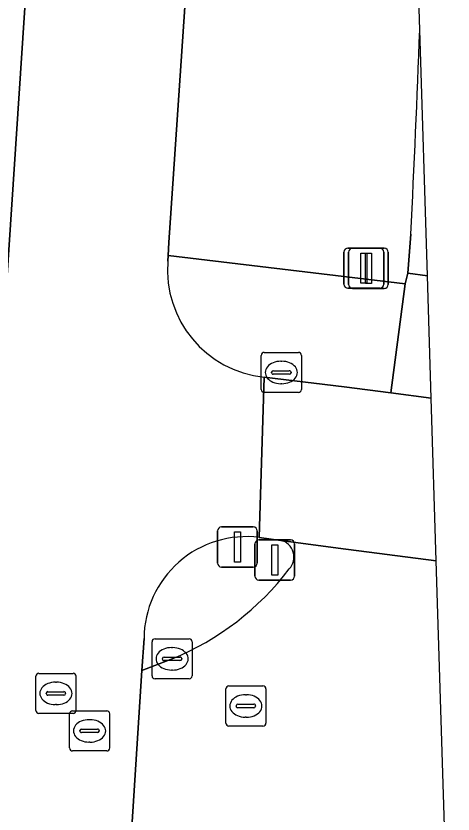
# Model space of a CAD drawing. Extents: x 161087 to 161926, y 382572 to 383873.
# Drawn here: x 161866.3 to 161877.19, y 382840.09 to 382859.99 of the extents above; entities that cross this region are included whole.
import ezdxf

# ---------------------------------------------------------------- set-up
doc = ezdxf.new("R2010")
doc.units = 0
for name, color, linetype in [('IMGEO_Berm_groen', 7, 'Continuous'), ('IMGEO_Drukknoppaal', 7, 'Continuous'), ('IMGEO_Fietspad_gesloten', 7, 'Continuous'), ('IMGEO_Kolk', 7, 'Continuous'), ('IMGEO_Lichtmast', 7, 'Continuous'), ('IMGEO_Rijbaan_lokaal_gesloten', 7, 'Continuous'), ('IMGEO_Rijbaan_lokaal_open', 7, 'Continuous'), ('IMGEO_Rioolput', 7, 'Continuous'), ('IMGEO_Verkeerseiland_gesloten', 7, 'Continuous'), ('IMGEO_Verkeerseiland_open', 7, 'Continuous'), ('IMGEO_Verkeersregelinstallatiepaal', 7, 'Continuous'), ('IMGEO_Voetpad_open', 7, 'Continuous')]:
    doc.layers.add(name, color=color, linetype=linetype)

msp = doc.modelspace()

# ---------------------------------------------------------------- linework, layer by layer
at = {"layer": 'IMGEO_Berm_groen'}
for points in [[(161876.365, 382859.64), (161875.913, 382874.211), (161869.198, 382910.119), (161867.465, 382909.566), (161868.021, 382907.461)], [(161871.07, 382869.29), (161871.055, 382869.046), (161870.583, 382861.321), (161870.112, 382854.34), (161870.092, 382854.014), (161876.003, 382853.305), (161876.063, 382853.57), (161876.14, 382854.545)]]:
    msp.add_lwpolyline(points, dxfattribs=at)
msp.add_arc((161531.315, 382872.308), 345.282, 357.0511, 357.89745, dxfattribs=at)
at = {"layer": 'IMGEO_Drukknoppaal'}
for p, q in [((161871.323, 382846.346), (161871.323, 382847.146)), ((161871.323, 382847.146), (161871.323, 382846.346)), ((161871.423, 382847.246), (161872.213, 382847.246)), ((161872.213, 382847.246), (161871.423, 382847.246)), ((161872.313, 382847.146), (161872.313, 382846.346)), ((161872.313, 382846.346), (161872.313, 382847.146)), ((161872.213, 382846.246), (161871.423, 382846.246)), ((161871.423, 382846.246), (161872.213, 382846.246))]:
    msp.add_line(p, q, dxfattribs=at)
msp.add_lwpolyline([(161871.743, 382847.121), (161871.893, 382847.121), (161871.893, 382846.371), (161871.743, 382846.371), (161871.743, 382847.121)], dxfattribs=at)
for centre, start, end in [((161871.423, 382847.146), 90, 180), ((161871.423, 382847.146), 90, 180), ((161872.213, 382847.146), 0, 90), ((161872.213, 382847.146), 360, 90), ((161871.423, 382846.346), 180, 270), ((161871.423, 382846.346), 180, 270), ((161872.213, 382846.346), 270, 0), ((161872.213, 382846.346), 270, 0)]:
    msp.add_arc(centre, 0.1, start, end, dxfattribs=at)
at = {"layer": 'IMGEO_Fietspad_gesloten'}
for points in [[(161867.147, 382869.551), (161866.618, 382861.706), (161865.956, 382851.636), (161865.566, 382845.696), (161865.461, 382844.092), (161865.445, 382843.847), (161865.12, 382838.895), (161865.105, 382838.659), (161865.013, 382837.253), (161864.583, 382830.709), (161868.468, 382828.616), (161868.493, 382828.949), (161868.857, 382834.621), (161868.883, 382835.013), (161869.087, 382838.199), (161869.439, 382843.669), (161869.49, 382844.463)], [(161870.084, 382853.868), (161870.092, 382854.014), (161870.112, 382854.34), (161870.583, 382861.321), (161871.055, 382869.046), (161871.07, 382869.29)], [(161876.775, 382846.401), (161876.649, 382850.457), (161875.645, 382850.588), (161874.48, 382850.739), (161872.488, 382850.979), (161872.362, 382846.984), (161872.9, 382846.911), (161874.332, 382846.716), (161876.775, 382846.401)], [(161872.362, 382846.984), (161872.488, 382850.979)]]:
    msp.add_lwpolyline(points, dxfattribs=at)
for centre, radius, start, end in [((161872.759, 382853.65), 2.684, 175.3312, 264.198), ((161872.042, 382844.452), 2.552, 82.8029, 179.7495)]:
    msp.add_arc(centre, radius, start, end, dxfattribs=at)
at = {"layer": 'IMGEO_Kolk'}
for p, q in [((161872.412, 382850.671), (161872.412, 382851.523)), ((161872.487, 382851.597), (161873.339, 382851.597)), ((161873.413, 382851.523), (161873.413, 382850.671)), ((161872.9, 382851.377), (161872.925, 382851.377)), ((161872.671, 382851.091), (161872.671, 382851.103)), ((161872.714, 382851.14), (161873.112, 382851.14)), ((161873.155, 382851.103), (161873.155, 382851.091)), ((161873.109, 382851.054), (161872.711, 382851.054)), ((161872.923, 382850.817), (161872.898, 382850.817)), ((161873.339, 382850.597), (161872.487, 382850.597)), ((161869.689, 382843.531), (161869.689, 382844.383)), ((161869.764, 382844.457), (161870.616, 382844.457)), ((161870.69, 382844.383), (161870.69, 382843.531)), ((161870.177, 382844.237), (161870.202, 382844.237)), ((161869.948, 382843.951), (161869.948, 382843.963)), ((161870.386, 382843.914), (161869.988, 382843.914)), ((161869.991, 382844), (161870.389, 382844)), ((161870.432, 382843.963), (161870.432, 382843.951)), ((161870.2, 382843.677), (161870.175, 382843.677)), ((161870.616, 382843.457), (161869.764, 382843.457))]:
    msp.add_line(p, q, dxfattribs=at)
for points in [[(161872.412, 382850.671), (161872.412, 382851.523)], [(161872.487, 382851.597), (161873.339, 382851.597)], [(161873.413, 382851.523), (161873.413, 382850.671)], [(161873.339, 382850.597), (161872.487, 382850.597)], [(161869.689, 382843.531), (161869.689, 382844.383)], [(161869.764, 382844.457), (161870.616, 382844.457)], [(161870.69, 382844.383), (161870.69, 382843.531)], [(161870.616, 382843.457), (161869.764, 382843.457)]]:
    msp.add_lwpolyline(points, dxfattribs=at)
for centre, radius, start, end in [((161872.489, 382851.521), 0.0765, 91.552, 178.448), ((161872.489, 382851.521), 0.0765, 91.552, 178.448), ((161873.337, 382851.521), 0.0765, 1.552, 88.448), ((161873.337, 382851.521), 0.0765, 1.552, 88.448), ((161872.711, 382851.1), 0.0403, 85.8775, 175.7526), ((161872.708, 382851.09), 0.0366, 178.938, 274.7102), ((161873.112, 382851.097), 0.043, 264.8664, 352.4533), ((161873.116, 382851.102), 0.0386, 1.7309, 96.639), ((161872.489, 382850.673), 0.0765, 181.552, 268.448), ((161872.489, 382850.673), 0.0765, 181.552, 268.448), ((161873.337, 382850.673), 0.0765, 271.552, 358.448), ((161873.337, 382850.673), 0.0765, 271.552, 358.448), ((161869.766, 382844.381), 0.0765, 91.552, 178.448), ((161869.766, 382844.381), 0.0765, 91.552, 178.448), ((161870.614, 382844.381), 0.0765, 1.552, 88.448), ((161870.614, 382844.381), 0.0765, 1.552, 88.448), ((161869.988, 382843.96), 0.0403, 85.8775, 175.7526), ((161869.985, 382843.95), 0.0366, 178.938, 274.7102), ((161870.389, 382843.957), 0.043, 264.8664, 352.4533), ((161870.393, 382843.962), 0.0386, 1.7309, 96.639), ((161869.766, 382843.533), 0.0765, 181.552, 268.448), ((161869.766, 382843.533), 0.0765, 181.552, 268.448), ((161870.614, 382843.533), 0.0765, 271.552, 358.448), ((161870.614, 382843.533), 0.0765, 271.552, 358.448)]:
    msp.add_arc(centre, radius, start, end, dxfattribs=at)
for centre, major_axis, ratio, start_param, end_param in [((161872.899, 382851.097), (-0.387, 0.002), 0.722429, 4.712389, 7.853982), ((161872.924, 382851.097), (-0.39, 0.002), 0.717154, 1.570796, 4.712389), ((161870.176, 382843.957), (-0.387, 0.002), 0.722429, 4.712389, 7.853982), ((161870.201, 382843.957), (-0.39, 0.002), 0.717154, 1.570796, 4.712389)]:
    msp.add_ellipse(centre, major_axis=major_axis, ratio=ratio, start_param=start_param, end_param=end_param, dxfattribs=at)
at = {"layer": 'IMGEO_Lichtmast'}
for p, q in [((161874.589, 382853.294), (161874.589, 382854.094)), ((161874.589, 382854.094), (161874.589, 382853.294)), ((161874.689, 382854.194), (161875.479, 382854.194)), ((161875.479, 382854.194), (161874.689, 382854.194)), ((161875.579, 382854.094), (161875.579, 382853.294)), ((161875.579, 382853.294), (161875.579, 382854.094)), ((161875.479, 382853.194), (161874.689, 382853.194)), ((161874.689, 382853.194), (161875.479, 382853.194))]:
    msp.add_line(p, q, dxfattribs=at)
msp.add_lwpolyline([(161875.009, 382854.069), (161875.159, 382854.069), (161875.159, 382853.319), (161875.009, 382853.319), (161875.009, 382854.069)], dxfattribs=at)
for centre, start, end in [((161874.689, 382854.094), 90, 180), ((161874.689, 382854.094), 90, 180), ((161875.479, 382854.094), 0, 90), ((161875.479, 382854.094), 360, 90), ((161874.689, 382853.294), 180, 270), ((161874.689, 382853.294), 180, 270), ((161875.479, 382853.294), 270, 0), ((161875.479, 382853.294), 270, 0)]:
    msp.add_arc(centre, 0.1, start, end, dxfattribs=at)
at = {"layer": 'IMGEO_Rijbaan_lokaal_gesloten'}
for points in [[(161876.555, 382853.505), (161876.365, 382859.64)], [(161876.14, 382854.545), (161876.063, 382853.57), (161876.555, 382853.505)], [(161876.715, 382829.422), (161877.194, 382832.895), (161876.775, 382846.401), (161874.332, 382846.716), (161872.9, 382846.911)], [(161870.19, 382843.957), (161869.439, 382843.669), (161869.087, 382838.199), (161869.892, 382837.606)]]:
    msp.add_lwpolyline(points, dxfattribs=at)
for centre, radius, start, end in [((161531.315, 382872.308), 345.282, 357.0511, 357.89745), ((161872.797, 382846.493), 0.431, 316.9869, 76.1752), ((161867.524, 382850.456), 7.025, 292.3011, 322.6958)]:
    msp.add_arc(centre, radius, start, end, dxfattribs=at)
at = {"layer": 'IMGEO_Rijbaan_lokaal_open'}
msp.add_lwpolyline([(161876.555, 382853.505), (161876.063, 382853.57), (161876.003, 382853.305), (161875.645, 382850.588), (161876.649, 382850.457)], close=True, dxfattribs=at)
at = {"layer": 'IMGEO_Rioolput'}
for p, q in [((161866.793, 382842.669), (161866.793, 382843.521)), ((161866.868, 382843.595), (161867.72, 382843.595)), ((161867.794, 382843.521), (161867.794, 382842.669)), ((161867.281, 382843.375), (161867.306, 382843.375)), ((161867.052, 382843.089), (161867.052, 382843.101)), ((161867.095, 382843.138), (161867.493, 382843.138)), ((161867.536, 382843.101), (161867.536, 382843.089)), ((161871.529, 382842.355), (161871.529, 382843.207)), ((161871.604, 382843.281), (161872.456, 382843.281)), ((161872.53, 382843.207), (161872.53, 382842.355)), ((161867.49, 382843.052), (161867.092, 382843.052)), ((161872.017, 382843.061), (161872.042, 382843.061)), ((161867.304, 382842.815), (161867.279, 382842.815)), ((161871.788, 382842.775), (161871.788, 382842.787)), ((161872.226, 382842.738), (161871.828, 382842.738)), ((161871.831, 382842.824), (161872.229, 382842.824)), ((161872.272, 382842.787), (161872.272, 382842.775)), ((161867.72, 382842.595), (161866.868, 382842.595)), ((161867.632, 382841.734), (161867.632, 382842.586)), ((161867.707, 382842.66), (161868.559, 382842.66)), ((161868.633, 382842.586), (161868.633, 382841.734)), ((161872.04, 382842.501), (161872.015, 382842.501)), ((161868.12, 382842.44), (161868.145, 382842.44)), ((161867.891, 382842.154), (161867.891, 382842.166)), ((161868.329, 382842.117), (161867.931, 382842.117)), ((161867.934, 382842.203), (161868.332, 382842.203)), ((161868.375, 382842.166), (161868.375, 382842.154)), ((161872.456, 382842.281), (161871.604, 382842.281)), ((161868.143, 382841.88), (161868.118, 382841.88)), ((161868.559, 382841.66), (161867.707, 382841.66))]:
    msp.add_line(p, q, dxfattribs=at)
for points in [[(161866.793, 382842.669), (161866.793, 382843.521)], [(161866.868, 382843.595), (161867.72, 382843.595)], [(161867.794, 382843.521), (161867.794, 382842.669)], [(161871.529, 382842.355), (161871.529, 382843.207)], [(161871.604, 382843.281), (161872.456, 382843.281)], [(161872.53, 382843.207), (161872.53, 382842.355)], [(161867.72, 382842.595), (161866.868, 382842.595)], [(161867.632, 382841.734), (161867.632, 382842.586)], [(161867.707, 382842.66), (161868.559, 382842.66)], [(161868.633, 382842.586), (161868.633, 382841.734)], [(161872.456, 382842.281), (161871.604, 382842.281)], [(161868.559, 382841.66), (161867.707, 382841.66)]]:
    msp.add_lwpolyline(points, dxfattribs=at)
for centre, radius, start, end in [((161866.87, 382843.519), 0.0765, 91.552, 178.448), ((161866.87, 382843.519), 0.0765, 91.552, 178.448), ((161867.718, 382843.519), 0.0765, 1.552, 88.448), ((161867.718, 382843.519), 0.0765, 1.552, 88.448), ((161867.092, 382843.098), 0.0403, 85.8775, 175.7526), ((161867.497, 382843.1), 0.0386, 1.7309, 96.639), ((161871.606, 382843.205), 0.0765, 91.552, 178.448), ((161871.606, 382843.205), 0.0765, 91.552, 178.448), ((161872.454, 382843.205), 0.0765, 1.552, 88.448), ((161872.454, 382843.205), 0.0765, 1.552, 88.448), ((161867.089, 382843.088), 0.0366, 178.938, 274.7102), ((161867.493, 382843.095), 0.043, 264.8664, 352.4533), ((161871.828, 382842.784), 0.0403, 85.8775, 175.7526), ((161871.825, 382842.774), 0.0366, 178.938, 274.7102), ((161872.229, 382842.781), 0.043, 264.8664, 352.4533), ((161872.233, 382842.786), 0.0386, 1.7309, 96.639), ((161866.87, 382842.671), 0.0765, 181.552, 268.448), ((161866.87, 382842.671), 0.0765, 181.552, 268.448), ((161867.709, 382842.584), 0.0765, 91.552, 178.448), ((161867.709, 382842.584), 0.0765, 91.552, 178.448), ((161867.718, 382842.671), 0.0765, 271.552, 358.448), ((161867.718, 382842.671), 0.0765, 271.552, 358.448), ((161868.557, 382842.584), 0.0765, 1.552, 88.448), ((161868.557, 382842.584), 0.0765, 1.552, 88.448), ((161871.606, 382842.357), 0.0765, 181.552, 268.448), ((161871.606, 382842.357), 0.0765, 181.552, 268.448), ((161872.454, 382842.357), 0.0765, 271.552, 358.448), ((161872.454, 382842.357), 0.0765, 271.552, 358.448), ((161867.931, 382842.163), 0.0403, 85.8775, 175.7526), ((161867.928, 382842.153), 0.0366, 178.938, 274.7102), ((161868.332, 382842.16), 0.043, 264.8664, 352.4533), ((161868.336, 382842.165), 0.0386, 1.7309, 96.639), ((161867.709, 382841.736), 0.0765, 181.552, 268.448), ((161867.709, 382841.736), 0.0765, 181.552, 268.448), ((161868.557, 382841.736), 0.0765, 271.552, 358.448), ((161868.557, 382841.736), 0.0765, 271.552, 358.448)]:
    msp.add_arc(centre, radius, start, end, dxfattribs=at)
for centre, major_axis, ratio, start_param, end_param in [((161867.28, 382843.095), (-0.387, 0.002), 0.722429, 4.712389, 7.853982), ((161867.305, 382843.095), (-0.39, 0.002), 0.717154, 1.570796, 4.712389), ((161872.016, 382842.781), (-0.387, 0.002), 0.722429, 4.712389, 7.853982), ((161872.041, 382842.781), (-0.39, 0.002), 0.717154, 1.570796, 4.712389), ((161868.119, 382842.16), (-0.387, 0.002), 0.722429, 4.712389, 7.853982), ((161868.144, 382842.16), (-0.39, 0.002), 0.717154, 1.570796, 4.712389)]:
    msp.add_ellipse(centre, major_axis=major_axis, ratio=ratio, start_param=start_param, end_param=end_param, dxfattribs=at)
at = {"layer": 'IMGEO_Verkeerseiland_gesloten'}
for points in [[(161872.9, 382846.911), (161872.362, 382846.984)], [(161869.49, 382844.463), (161869.439, 382843.669), (161870.19, 382843.957)]]:
    msp.add_lwpolyline(points, dxfattribs=at)
for centre, radius, start, end in [((161872.042, 382844.452), 2.552, 82.8029, 179.7495), ((161872.797, 382846.493), 0.431, 316.9869, 76.1752), ((161867.524, 382850.456), 7.025, 292.3011, 322.6958)]:
    msp.add_arc(centre, radius, start, end, dxfattribs=at)
at = {"layer": 'IMGEO_Verkeerseiland_open'}
for points in [[(161876.003, 382853.305), (161870.092, 382854.014), (161870.084, 382853.868)], [(161872.488, 382850.979), (161874.48, 382850.739), (161875.645, 382850.588), (161876.003, 382853.305)]]:
    msp.add_lwpolyline(points, dxfattribs=at)
msp.add_arc((161872.759, 382853.65), 2.684, 175.3312, 264.198, dxfattribs=at)
at = {"layer": 'IMGEO_Verkeersregelinstallatiepaal'}
for p, q in [((161874.475, 382853.298), (161874.475, 382854.098)), ((161874.475, 382854.098), (161874.475, 382853.298)), ((161874.575, 382854.198), (161875.365, 382854.198)), ((161875.365, 382854.198), (161874.575, 382854.198)), ((161875.465, 382854.098), (161875.465, 382853.298)), ((161875.465, 382853.298), (161875.465, 382854.098)), ((161875.365, 382853.198), (161874.575, 382853.198)), ((161874.575, 382853.198), (161875.365, 382853.198)), ((161872.353, 382846.922), (161873.143, 382846.922)), ((161873.143, 382846.922), (161872.353, 382846.922)), ((161872.253, 382846.022), (161872.253, 382846.822)), ((161872.253, 382846.822), (161872.253, 382846.022)), ((161873.243, 382846.822), (161873.243, 382846.022)), ((161873.243, 382846.022), (161873.243, 382846.822)), ((161873.143, 382845.922), (161872.353, 382845.922)), ((161872.353, 382845.922), (161873.143, 382845.922))]:
    msp.add_line(p, q, dxfattribs=at)
for points in [[(161874.895, 382854.073), (161875.045, 382854.073), (161875.045, 382853.323), (161874.895, 382853.323), (161874.895, 382854.073)], [(161872.673, 382846.797), (161872.823, 382846.797), (161872.823, 382846.047), (161872.673, 382846.047), (161872.673, 382846.797)]]:
    msp.add_lwpolyline(points, dxfattribs=at)
for centre, start, end in [((161874.575, 382854.098), 90, 180), ((161874.575, 382854.098), 90, 180), ((161875.365, 382854.098), 0, 90), ((161875.365, 382854.098), 360, 90), ((161874.575, 382853.298), 180, 270), ((161874.575, 382853.298), 180, 270), ((161875.365, 382853.298), 270, 0), ((161875.365, 382853.298), 270, 0), ((161872.353, 382846.822), 90, 180), ((161872.353, 382846.822), 90, 180), ((161873.143, 382846.822), 0, 90), ((161873.143, 382846.822), 360, 90), ((161872.353, 382846.022), 180, 270), ((161872.353, 382846.022), 180, 270), ((161873.143, 382846.022), 270, 0), ((161873.143, 382846.022), 270, 0)]:
    msp.add_arc(centre, 0.1, start, end, dxfattribs=at)
at = {"layer": 'IMGEO_Voetpad_open'}
msp.add_lwpolyline([(161865.956, 382851.636), (161866.618, 382861.706), (161867.147, 382869.551)], dxfattribs=at)

doc.saveas('drawing.dxf')
